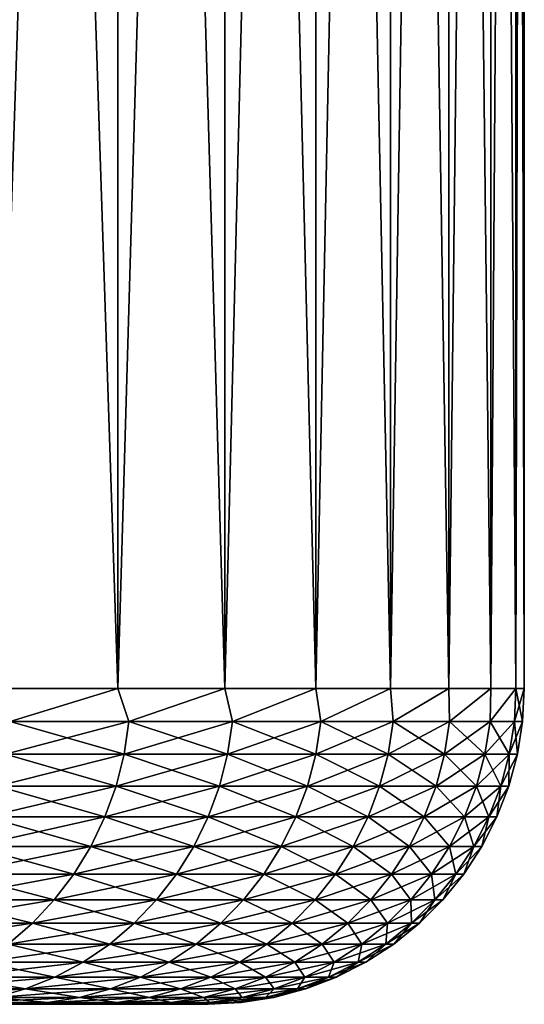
# Model space of a CAD drawing. Header units: metres. Extents: x -105 to 105, y -72 to 59.
# Tile 412 of 414: x 102.61 to 105, y 39.95 to 44.62. Entities that reach past the tile are written whole.
import ezdxf

# ---------------------------------------------------------------- set-up
doc = ezdxf.new("R2010")
doc.units = ezdxf.units.M
doc.layers.add('solid_509431_AD150_SW0001', color=7, linetype='CONTINUOUS')

msp = doc.modelspace()

# ---------------------------------------------------------------- linework, layer by layer
at = {"layer": 'solid_509431_AD150_SW0001'}
for points in [[(102.489502, 41.450001, 12.013629), (103.071503, 41.450001, 10.582575), (102.489532, 58.950001, 12.013571)], [(102.48951, 41.450001, -12.013616), (102.48951, 58.950001, -12.013617), (103.071434, 58.950001, -10.582754)], [(102.48951, 41.450001, -12.013616), (103.071434, 58.950001, -10.582754), (103.071503, 41.450001, -10.582561)], [(103.071503, 41.450001, 10.582575), (103.071442, 58.950001, 10.582726), (102.489532, 58.950001, 12.013571)], [(103.071503, 41.450001, -10.582561), (103.071434, 58.950001, -10.582754), (103.579124, 58.950001, -9.123241)], [(103.579056, 41.450001, 9.123458), (103.579132, 58.950001, 9.123215), (103.071442, 58.950001, 10.582726)], [(103.071503, 41.450001, 10.582575), (103.579056, 41.450001, 9.123458), (103.071442, 58.950001, 10.582726)], [(103.071503, 41.450001, -10.582561), (103.579124, 58.950001, -9.123241), (103.579063, 41.450001, -9.123444)], [(103.579056, 41.450001, 9.123458), (104.010826, 41.450001, 7.640147), (103.579132, 58.950001, 9.123215)], [(103.579063, 41.450001, -9.123444), (103.579124, 58.950001, -9.123241), (104.01078, 58.950001, -7.640349)], [(103.579063, 41.450001, -9.123444), (104.01078, 58.950001, -7.640349), (104.010834, 41.450001, -7.640132)], [(104.010826, 41.450001, 7.640147), (104.010788, 58.950001, 7.640318), (103.579132, 58.950001, 9.123215)], [(104.010834, 41.450001, -7.640132), (104.01078, 58.950001, -7.640349), (104.365654, 58.950001, -6.136621)], [(104.365669, 41.450001, 6.136576), (104.365662, 58.950001, 6.136607), (104.010788, 58.950001, 7.640318)], [(104.010826, 41.450001, 7.640147), (104.365669, 41.450001, 6.136576), (104.010788, 58.950001, 7.640318)], [(104.010834, 41.450001, -7.640132), (104.365654, 58.950001, -6.136621), (104.365669, 41.450001, -6.136561)], [(104.365669, 41.450001, -6.136561), (104.365654, 58.950001, -6.136621), (104.64267, 58.950001, -4.616522)], [(104.642632, 41.450001, 4.616732), (104.64267, 58.950001, 4.616505), (104.365662, 58.950001, 6.136607)], [(104.365669, 41.450001, 6.136576), (104.642632, 41.450001, 4.616732), (104.365662, 58.950001, 6.136607)], [(104.365669, 41.450001, -6.136561), (104.64267, 58.950001, -4.616522), (104.642639, 41.450001, -4.616716)], [(104.642632, 41.450001, 4.616732), (104.840996, 41.450001, 3.084644), (104.64267, 58.950001, 4.616505)], [(104.642639, 41.450001, -4.616716), (104.64267, 58.950001, -4.616522), (104.840958, 58.950001, -3.084961)], [(104.642639, 41.450001, -4.616716), (104.840958, 58.950001, -3.084961), (104.840996, 41.450001, -3.08463)], [(104.840996, 41.450001, 3.084644), (104.840965, 58.950001, 3.08495), (104.64267, 58.950001, 4.616505)], [(104.840996, 41.450001, -3.08463), (104.840958, 58.950001, -3.084961), (104.960228, 58.950001, -1.544175)], [(104.96022, 41.450001, 1.54438), (104.960228, 58.950001, 1.544172), (104.840965, 58.950001, 3.08495)], [(104.840996, 41.450001, 3.084644), (104.96022, 41.450001, 1.54438), (104.840965, 58.950001, 3.08495)], [(104.840996, 41.450001, -3.08463), (104.960228, 58.950001, -1.544175), (104.96022, 41.450001, -1.544362)], [(104.96022, 41.450001, -1.544362), (104.960228, 58.950001, -1.544175), (105, 58.950001)], [(104.96022, 41.450001, -1.544362), (105, 58.950001), (105, 41.450001)], [(104.96022, 41.450001, 1.54438), (105, 41.450001), (104.960228, 58.950001, 1.544172)], [(105, 41.450001), (105, 58.950001), (104.960228, 58.950001, 1.544172)], [(102.56118, 41.293209, 11.827435), (103.071503, 41.450001, 10.582575), (102.489502, 41.450001, 12.013629)], [(102.56118, 41.293209, -11.827435), (102.48951, 41.450001, -12.013616), (103.071503, 41.450001, -10.582561)], [(103.124855, 41.293209, -10.416304), (102.56118, 41.293209, -11.827435), (103.071503, 41.450001, -10.582561)], [(102.56118, 41.293209, 11.827435), (103.124855, 41.293209, 10.416304), (103.071503, 41.450001, 10.582575)], [(103.124855, 41.293209, -10.416304), (103.071503, 41.450001, -10.582561), (103.579063, 41.450001, -9.123444)], [(103.124855, 41.293209, 10.416304), (103.579056, 41.450001, 9.123458), (103.071503, 41.450001, 10.582575)], [(103.616341, 41.293209, -8.978434), (103.124855, 41.293209, -10.416304), (103.579063, 41.450001, -9.123444)], [(103.124855, 41.293209, 10.416304), (103.616341, 41.293209, 8.978434), (103.579056, 41.450001, 9.123458)], [(103.616341, 41.293209, 8.978434), (104.010826, 41.450001, 7.640147), (103.579056, 41.450001, 9.123458)], [(103.616341, 41.293209, -8.978434), (103.579063, 41.450001, -9.123444), (104.010834, 41.450001, -7.640132)], [(104.034355, 41.293209, -7.517516), (103.616341, 41.293209, -8.978434), (104.010834, 41.450001, -7.640132)], [(103.616341, 41.293209, 8.978434), (104.034355, 41.293209, 7.517516), (104.010826, 41.450001, 7.640147)], [(104.034355, 41.293209, 7.517516), (104.365669, 41.450001, 6.136576), (104.010826, 41.450001, 7.640147)], [(104.034355, 41.293209, -7.517516), (104.010834, 41.450001, -7.640132), (104.365669, 41.450001, -6.136561)], [(104.377846, 41.293209, -6.037302), (104.034355, 41.293209, -7.517516), (104.365669, 41.450001, -6.136561)], [(104.034355, 41.293209, 7.517516), (104.377846, 41.293209, 6.037302), (104.365669, 41.450001, 6.136576)], [(104.377846, 41.293209, -6.037302), (104.365669, 41.450001, -6.136561), (104.642639, 41.450001, -4.616716)], [(104.377846, 41.293209, 6.037302), (104.642632, 41.450001, 4.616732), (104.365669, 41.450001, 6.136576)], [(104.645927, 41.293209, -4.541589), (104.377846, 41.293209, -6.037302), (104.642639, 41.450001, -4.616716)], [(104.377846, 41.293209, 6.037302), (104.645927, 41.293209, 4.541589), (104.642632, 41.450001, 4.616732)], [(104.645927, 41.293209, 4.541589), (104.840996, 41.450001, 3.084644), (104.642632, 41.450001, 4.616732)], [(104.645927, 41.293209, -4.541589), (104.642639, 41.450001, -4.616716), (104.840996, 41.450001, -3.08463)], [(104.837906, 41.293209, -3.034218), (104.645927, 41.293209, -4.541589), (104.840996, 41.450001, -3.08463)], [(104.645927, 41.293209, 4.541589), (104.837906, 41.293209, 3.034218), (104.840996, 41.450001, 3.084644)], [(104.837906, 41.293209, -3.034218), (104.840996, 41.450001, -3.08463), (104.96022, 41.450001, -1.544362)], [(104.953285, 41.293209, -1.519059), (104.837906, 41.293209, -3.034218), (104.96022, 41.450001, -1.544362)], [(104.837906, 41.293209, 3.034218), (104.96022, 41.450001, 1.54438), (104.840996, 41.450001, 3.084644)], [(104.837906, 41.293209, 3.034218), (104.953285, 41.293209, 1.519059), (104.96022, 41.450001, 1.54438)], [(104.953285, 41.293209, -1.519059), (104.96022, 41.450001, -1.544362), (105, 41.450001)], [(104.991783, 41.293209), (104.953285, 41.293209, -1.519059), (105, 41.450001)], [(104.953285, 41.293209, 1.519059), (104.991783, 41.293209), (104.96022, 41.450001, 1.54438)], [(104.96022, 41.450001, 1.54438), (104.991783, 41.293209), (105, 41.450001)], [(102.538582, 41.137978, -11.817737), (102.56118, 41.293209, -11.827435), (103.124855, 41.293209, -10.416304)], [(102.538582, 41.137978, -11.817737), (103.124855, 41.293209, -10.416304), (103.101791, 41.137978, -10.407763)], [(103.101791, 41.137978, 10.407763), (102.56118, 41.293209, 11.827435), (102.538582, 41.137978, 11.817737)], [(103.101791, 41.137978, 10.407763), (103.124855, 41.293209, 10.416304), (102.56118, 41.293209, 11.827435)], [(103.101791, 41.137978, -10.407763), (103.124855, 41.293209, -10.416304), (103.616341, 41.293209, -8.978434)], [(103.101791, 41.137978, -10.407763), (103.616341, 41.293209, -8.978434), (103.592873, 41.137978, -8.971071)], [(103.592873, 41.137978, 8.971071), (103.124855, 41.293209, 10.416304), (103.101791, 41.137978, 10.407763)], [(103.592873, 41.137978, 8.971071), (103.616341, 41.293209, 8.978434), (103.124855, 41.293209, 10.416304)], [(103.592873, 41.137978, -8.971071), (103.616341, 41.293209, -8.978434), (104.034355, 41.293209, -7.517516)], [(103.592873, 41.137978, -8.971071), (104.034355, 41.293209, -7.517516), (104.010551, 41.137978, -7.511352)], [(104.010551, 41.137978, 7.511352), (103.616341, 41.293209, 8.978434), (103.592873, 41.137978, 8.971071)], [(104.010551, 41.137978, 7.511352), (104.034355, 41.293209, 7.517516), (103.616341, 41.293209, 8.978434)], [(104.010551, 41.137978, -7.511352), (104.034355, 41.293209, -7.517516), (104.377846, 41.293209, -6.037302)], [(104.010551, 41.137978, -7.511352), (104.377846, 41.293209, -6.037302), (104.35376, 41.137978, -6.032351)], [(104.35376, 41.137978, 6.032351), (104.034355, 41.293209, 7.517516), (104.010551, 41.137978, 7.511352)], [(104.35376, 41.137978, 6.032351), (104.377846, 41.293209, 6.037302), (104.034355, 41.293209, 7.517516)], [(104.35376, 41.137978, -6.032351), (104.377846, 41.293209, -6.037302), (104.645927, 41.293209, -4.541589)], [(104.35376, 41.137978, -6.032351), (104.645927, 41.293209, -4.541589), (104.62162, 41.137978, -4.537865)], [(104.62162, 41.137978, 4.537865), (104.377846, 41.293209, 6.037302), (104.35376, 41.137978, 6.032351)], [(104.62162, 41.137978, 4.537865), (104.645927, 41.293209, 4.541589), (104.377846, 41.293209, 6.037302)], [(104.62162, 41.137978, -4.537865), (104.645927, 41.293209, -4.541589), (104.837906, 41.293209, -3.034218)], [(104.62162, 41.137978, -4.537865), (104.837906, 41.293209, -3.034218), (104.813438, 41.137978, -3.03173)], [(104.813438, 41.137978, 3.03173), (104.645927, 41.293209, 4.541589), (104.62162, 41.137978, 4.537865)], [(104.813438, 41.137978, 3.03173), (104.837906, 41.293209, 3.034218), (104.645927, 41.293209, 4.541589)], [(104.813438, 41.137978, -3.03173), (104.837906, 41.293209, -3.034218), (104.953285, 41.293209, -1.519059)], [(104.813438, 41.137978, -3.03173), (104.953285, 41.293209, -1.519059), (104.928726, 41.137978, -1.517813)], [(104.928726, 41.137978, 1.517813), (104.837906, 41.293209, 3.034218), (104.813438, 41.137978, 3.03173)], [(104.928726, 41.137978, 1.517813), (104.953285, 41.293209, 1.519059), (104.837906, 41.293209, 3.034218)], [(104.928726, 41.137978, -1.517813), (104.953285, 41.293209, -1.519059), (104.991783, 41.293209)], [(104.928726, 41.137978, -1.517813), (104.991783, 41.293209), (104.967186, 41.137978)], [(104.928726, 41.137978, 1.517813), (104.967186, 41.137978), (104.953285, 41.293209, 1.519059)], [(104.953285, 41.293209, 1.519059), (104.967186, 41.137978), (104.991783, 41.293209)], [(103.101791, 41.137978, -10.407763), (103.063629, 40.986176, -10.393626), (102.501183, 40.986176, -11.801685)], [(102.538582, 41.137978, -11.817737), (103.101791, 41.137978, -10.407763), (102.501183, 40.986176, -11.801685)], [(102.538582, 41.137978, 11.817737), (102.501183, 40.986176, 11.801685), (103.063629, 40.986176, 10.393626)], [(103.101791, 41.137978, 10.407763), (102.538582, 41.137978, 11.817737), (103.063629, 40.986176, 10.393626)], [(103.592873, 41.137978, -8.971071), (103.554039, 40.986176, -8.958887), (103.063629, 40.986176, -10.393626)], [(103.101791, 41.137978, -10.407763), (103.592873, 41.137978, -8.971071), (103.063629, 40.986176, -10.393626)], [(103.101791, 41.137978, 10.407763), (103.063629, 40.986176, 10.393626), (103.554039, 40.986176, 8.958887)], [(103.592873, 41.137978, 8.971071), (103.101791, 41.137978, 10.407763), (103.554039, 40.986176, 8.958887)], [(104.010551, 41.137978, -7.511352), (103.971146, 40.986176, -7.50115), (103.554039, 40.986176, -8.958887)], [(103.592873, 41.137978, -8.971071), (104.010551, 41.137978, -7.511352), (103.554039, 40.986176, -8.958887)], [(103.592873, 41.137978, 8.971071), (103.554039, 40.986176, 8.958887), (103.971146, 40.986176, 7.50115)], [(104.010551, 41.137978, 7.511352), (103.592873, 41.137978, 8.971071), (103.971146, 40.986176, 7.50115)], [(104.35376, 41.137978, -6.032351), (104.313889, 40.986176, -6.024158), (103.971146, 40.986176, -7.50115)], [(104.010551, 41.137978, -7.511352), (104.35376, 41.137978, -6.032351), (103.971146, 40.986176, -7.50115)], [(104.010551, 41.137978, 7.511352), (103.971146, 40.986176, 7.50115), (104.313889, 40.986176, 6.024158)], [(104.35376, 41.137978, 6.032351), (104.010551, 41.137978, 7.511352), (104.313889, 40.986176, 6.024158)], [(104.62162, 41.137978, -4.537865), (104.581383, 40.986176, -4.531702), (104.313889, 40.986176, -6.024158)], [(104.35376, 41.137978, -6.032351), (104.62162, 41.137978, -4.537865), (104.313889, 40.986176, -6.024158)], [(104.35376, 41.137978, 6.032351), (104.313889, 40.986176, 6.024158), (104.581383, 40.986176, 4.531702)], [(104.62162, 41.137978, 4.537865), (104.35376, 41.137978, 6.032351), (104.581383, 40.986176, 4.531702)], [(104.813438, 41.137978, -3.03173), (104.772942, 40.986176, -3.027612), (104.581383, 40.986176, -4.531702)], [(104.62162, 41.137978, -4.537865), (104.813438, 41.137978, -3.03173), (104.581383, 40.986176, -4.531702)], [(104.62162, 41.137978, 4.537865), (104.581383, 40.986176, 4.531702), (104.772942, 40.986176, 3.027612)], [(104.813438, 41.137978, 3.03173), (104.62162, 41.137978, 4.537865), (104.772942, 40.986176, 3.027612)], [(104.928726, 41.137978, -1.517813), (104.888077, 40.986176, -1.515752), (104.772942, 40.986176, -3.027612)], [(104.813438, 41.137978, -3.03173), (104.928726, 41.137978, -1.517813), (104.772942, 40.986176, -3.027612)], [(104.813438, 41.137978, 3.03173), (104.772942, 40.986176, 3.027612), (104.888077, 40.986176, 1.515752)], [(104.928726, 41.137978, 1.517813), (104.813438, 41.137978, 3.03173), (104.888077, 40.986176, 1.515752)], [(104.967186, 41.137978), (104.926491, 40.986176), (104.888077, 40.986176, -1.515752)], [(104.928726, 41.137978, 1.517813), (104.888077, 40.986176, 1.515752), (104.926491, 40.986176)], [(104.928726, 41.137978, -1.517813), (104.967186, 41.137978), (104.888077, 40.986176, -1.515752)], [(104.928726, 41.137978, 1.517813), (104.926491, 40.986176), (104.967186, 41.137978)], [(103.063629, 40.986176, -10.393626), (103.010773, 40.839466, -10.374052), (102.449387, 40.839466, -11.779459)], [(102.501183, 40.986176, -11.801685), (103.063629, 40.986176, -10.393626), (102.449387, 40.839466, -11.779459)], [(102.501183, 40.986176, 11.801685), (102.449387, 40.839466, 11.779459), (103.010773, 40.839466, 10.374052)], [(103.063629, 40.986176, 10.393626), (102.501183, 40.986176, 11.801685), (103.010773, 40.839466, 10.374052)], [(103.554039, 40.986176, -8.958887), (103.500259, 40.839466, -8.942015), (103.010773, 40.839466, -10.374052)], [(103.063629, 40.986176, -10.393626), (103.554039, 40.986176, -8.958887), (103.010773, 40.839466, -10.374052)], [(103.063629, 40.986176, 10.393626), (103.010773, 40.839466, 10.374052), (103.500259, 40.839466, 8.942015)], [(103.554039, 40.986176, 8.958887), (103.063629, 40.986176, 10.393626), (103.500259, 40.839466, 8.942015)], [(103.971146, 40.986176, -7.50115), (103.916588, 40.839466, -7.487023), (103.500259, 40.839466, -8.942015)], [(103.554039, 40.986176, -8.958887), (103.971146, 40.986176, -7.50115), (103.500259, 40.839466, -8.942015)], [(103.554039, 40.986176, 8.958887), (103.500259, 40.839466, 8.942015), (103.916588, 40.839466, 7.487023)], [(103.971146, 40.986176, 7.50115), (103.554039, 40.986176, 8.958887), (103.916588, 40.839466, 7.487023)], [(104.313889, 40.986176, -6.024158), (104.258682, 40.839466, -6.012812), (103.916588, 40.839466, -7.487023)], [(103.971146, 40.986176, -7.50115), (104.313889, 40.986176, -6.024158), (103.916588, 40.839466, -7.487023)], [(103.971146, 40.986176, 7.50115), (103.916588, 40.839466, 7.487023), (104.258682, 40.839466, 6.012812)], [(104.313889, 40.986176, 6.024158), (103.971146, 40.986176, 7.50115), (104.258682, 40.839466, 6.012812)], [(104.581383, 40.986176, -4.531702), (104.525673, 40.839466, -4.523167), (104.258682, 40.839466, -6.012812)], [(104.313889, 40.986176, -6.024158), (104.581383, 40.986176, -4.531702), (104.258682, 40.839466, -6.012812)], [(104.313889, 40.986176, 6.024158), (104.258682, 40.839466, 6.012812), (104.525673, 40.839466, 4.523167)], [(104.581383, 40.986176, 4.531702), (104.313889, 40.986176, 6.024158), (104.525673, 40.839466, 4.523167)], [(104.772942, 40.986176, -3.027612), (104.716873, 40.839466, -3.021911), (104.525673, 40.839466, -4.523167)], [(104.581383, 40.986176, -4.531702), (104.772942, 40.986176, -3.027612), (104.525673, 40.839466, -4.523167)], [(104.581383, 40.986176, 4.531702), (104.525673, 40.839466, 4.523167), (104.716873, 40.839466, 3.021911)], [(104.772942, 40.986176, 3.027612), (104.581383, 40.986176, 4.531702), (104.716873, 40.839466, 3.021911)], [(104.888077, 40.986176, -1.515752), (104.831787, 40.839466, -1.512897), (104.716873, 40.839466, -3.021911)], [(104.772942, 40.986176, -3.027612), (104.888077, 40.986176, -1.515752), (104.716873, 40.839466, -3.021911)], [(104.772942, 40.986176, 3.027612), (104.716873, 40.839466, 3.021911), (104.831787, 40.839466, 1.512897)], [(104.888077, 40.986176, 1.515752), (104.772942, 40.986176, 3.027612), (104.831787, 40.839466, 1.512897)], [(104.926491, 40.986176), (104.870125, 40.839466), (104.831787, 40.839466, -1.512897)], [(104.888077, 40.986176, 1.515752), (104.831787, 40.839466, 1.512897), (104.870125, 40.839466)], [(104.888077, 40.986176, -1.515752), (104.926491, 40.986176), (104.831787, 40.839466, -1.512897)], [(104.888077, 40.986176, 1.515752), (104.870125, 40.839466), (104.926491, 40.986176)], [(103.010773, 40.839466, -10.374052), (102.943817, 40.699455, -10.349254), (102.383774, 40.699455, -11.751301)], [(102.449387, 40.839466, -11.779459), (103.010773, 40.839466, -10.374052), (102.383774, 40.699455, -11.751301)], [(102.449387, 40.839466, 11.779459), (102.383774, 40.699455, 11.751301), (102.943817, 40.699455, 10.349254)], [(103.010773, 40.839466, 10.374052), (102.449387, 40.839466, 11.779459), (102.943817, 40.699455, 10.349254)], [(103.500259, 40.839466, -8.942015), (103.432129, 40.699455, -8.920639), (102.943817, 40.699455, -10.349254)], [(103.010773, 40.839466, -10.374052), (103.500259, 40.839466, -8.942015), (102.943817, 40.699455, -10.349254)], [(103.010773, 40.839466, 10.374052), (102.943817, 40.699455, 10.349254), (103.432129, 40.699455, 8.920639)], [(103.500259, 40.839466, 8.942015), (103.010773, 40.839466, 10.374052), (103.432129, 40.699455, 8.920639)], [(103.916588, 40.839466, -7.487023), (103.847466, 40.699455, -7.469126), (103.432129, 40.699455, -8.920639)], [(103.500259, 40.839466, -8.942015), (103.916588, 40.839466, -7.487023), (103.432129, 40.699455, -8.920639)], [(103.500259, 40.839466, 8.942015), (103.432129, 40.699455, 8.920639), (103.847466, 40.699455, 7.469126)], [(103.916588, 40.839466, 7.487023), (103.500259, 40.839466, 8.942015), (103.847466, 40.699455, 7.469126)], [(104.258682, 40.839466, -6.012812), (104.188744, 40.699455, -5.998439), (103.847466, 40.699455, -7.469126)], [(103.916588, 40.839466, -7.487023), (104.258682, 40.839466, -6.012812), (103.847466, 40.699455, -7.469126)], [(103.916588, 40.839466, 7.487023), (103.847466, 40.699455, 7.469126), (104.188744, 40.699455, 5.998439)], [(104.258682, 40.839466, 6.012812), (103.916588, 40.839466, 7.487023), (104.188744, 40.699455, 5.998439)], [(104.525673, 40.839466, -4.523167), (104.455093, 40.699455, -4.512354), (104.188744, 40.699455, -5.998439)], [(104.258682, 40.839466, -6.012812), (104.525673, 40.839466, -4.523167), (104.188744, 40.699455, -5.998439)], [(104.258682, 40.839466, 6.012812), (104.188744, 40.699455, 5.998439), (104.455093, 40.699455, 4.512354)], [(104.525673, 40.839466, 4.523167), (104.258682, 40.839466, 6.012812), (104.455093, 40.699455, 4.512354)], [(104.716873, 40.839466, -3.021911), (104.645836, 40.699455, -3.014687), (104.455093, 40.699455, -4.512354)], [(104.525673, 40.839466, -4.523167), (104.716873, 40.839466, -3.021911), (104.455093, 40.699455, -4.512354)], [(104.525673, 40.839466, 4.523167), (104.455093, 40.699455, 4.512354), (104.645836, 40.699455, 3.014687)], [(104.716873, 40.839466, 3.021911), (104.525673, 40.839466, 4.523167), (104.645836, 40.699455, 3.014687)], [(104.831787, 40.839466, -1.512897), (104.760475, 40.699455, -1.509281), (104.645836, 40.699455, -3.014687)], [(104.716873, 40.839466, -3.021911), (104.831787, 40.839466, -1.512897), (104.645836, 40.699455, -3.014687)], [(104.716873, 40.839466, 3.021911), (104.645836, 40.699455, 3.014687), (104.760475, 40.699455, 1.509281)], [(104.831787, 40.839466, 1.512897), (104.716873, 40.839466, 3.021911), (104.760475, 40.699455, 1.509281)], [(104.870125, 40.839466), (104.798721, 40.699455), (104.760475, 40.699455, -1.509281)], [(104.831787, 40.839466, 1.512897), (104.760475, 40.699455, 1.509281), (104.798721, 40.699455)], [(104.831787, 40.839466, -1.512897), (104.870125, 40.839466), (104.760475, 40.699455, -1.509281)], [(104.831787, 40.839466, 1.512897), (104.798721, 40.699455), (104.870125, 40.839466)], [(102.943817, 40.699455, -10.349254), (102.863487, 40.567688, -10.319503), (102.305054, 40.567688, -11.717521)], [(102.383774, 40.699455, -11.751301), (102.943817, 40.699455, -10.349254), (102.305054, 40.567688, -11.717521)], [(102.383774, 40.699455, 11.751301), (102.305054, 40.567688, 11.717521), (102.863487, 40.567688, 10.319503)], [(102.943817, 40.699455, 10.349254), (102.383774, 40.699455, 11.751301), (102.863487, 40.567688, 10.319503)], [(103.432129, 40.699455, -8.920639), (103.350403, 40.567688, -8.894996), (102.863487, 40.567688, -10.319503)], [(102.943817, 40.699455, -10.349254), (103.432129, 40.699455, -8.920639), (102.863487, 40.567688, -10.319503)], [(102.943817, 40.699455, 10.349254), (102.863487, 40.567688, 10.319503), (103.350403, 40.567688, 8.894996)], [(103.432129, 40.699455, 8.920639), (102.943817, 40.699455, 10.349254), (103.350403, 40.567688, 8.894996)], [(103.847466, 40.699455, -7.469126), (103.764534, 40.567688, -7.447655), (103.350403, 40.567688, -8.894996)], [(103.432129, 40.699455, -8.920639), (103.847466, 40.699455, -7.469126), (103.350403, 40.567688, -8.894996)], [(103.432129, 40.699455, 8.920639), (103.350403, 40.567688, 8.894996), (103.764534, 40.567688, 7.447655)], [(103.847466, 40.699455, 7.469126), (103.432129, 40.699455, 8.920639), (103.764534, 40.567688, 7.447655)], [(104.188744, 40.699455, -5.998439), (104.104836, 40.567688, -5.981196), (103.764534, 40.567688, -7.447655)], [(103.847466, 40.699455, -7.469126), (104.188744, 40.699455, -5.998439), (103.764534, 40.567688, -7.447655)], [(103.847466, 40.699455, 7.469126), (103.764534, 40.567688, 7.447655), (104.104836, 40.567688, 5.981196)], [(104.188744, 40.699455, 5.998439), (103.847466, 40.699455, 7.469126), (104.104836, 40.567688, 5.981196)], [(104.455093, 40.699455, -4.512354), (104.370422, 40.567688, -4.499383), (104.104836, 40.567688, -5.981196)], [(104.188744, 40.699455, -5.998439), (104.455093, 40.699455, -4.512354), (104.104836, 40.567688, -5.981196)], [(104.188744, 40.699455, 5.998439), (104.104836, 40.567688, 5.981196), (104.370422, 40.567688, 4.499383)], [(104.455093, 40.699455, 4.512354), (104.188744, 40.699455, 5.998439), (104.370422, 40.567688, 4.499383)], [(104.645836, 40.699455, -3.014687), (104.560616, 40.567688, -3.006021), (104.370422, 40.567688, -4.499383)], [(104.455093, 40.699455, -4.512354), (104.645836, 40.699455, -3.014687), (104.370422, 40.567688, -4.499383)], [(104.455093, 40.699455, 4.512354), (104.370422, 40.567688, 4.499383), (104.560616, 40.567688, 3.006021)], [(104.645836, 40.699455, 3.014687), (104.455093, 40.699455, 4.512354), (104.560616, 40.567688, 3.006021)], [(104.760475, 40.699455, -1.509281), (104.674927, 40.567688, -1.504942), (104.560616, 40.567688, -3.006021)], [(104.645836, 40.699455, -3.014687), (104.760475, 40.699455, -1.509281), (104.560616, 40.567688, -3.006021)], [(104.645836, 40.699455, 3.014687), (104.560616, 40.567688, 3.006021), (104.674927, 40.567688, 1.504942)], [(104.760475, 40.699455, 1.509281), (104.645836, 40.699455, 3.014687), (104.674927, 40.567688, 1.504942)], [(104.798721, 40.699455), (104.713066, 40.567688), (104.674927, 40.567688, -1.504942)], [(104.760475, 40.699455, 1.509281), (104.674927, 40.567688, 1.504942), (104.713066, 40.567688)], [(104.760475, 40.699455, -1.509281), (104.798721, 40.699455), (104.674927, 40.567688, -1.504942)], [(104.760475, 40.699455, 1.509281), (104.713066, 40.567688), (104.798721, 40.699455)], [(102.863487, 40.567688, -10.319503), (102.770676, 40.445602, -10.285128), (102.214096, 40.445602, -11.678489)], [(102.305054, 40.567688, -11.717521), (102.863487, 40.567688, -10.319503), (102.214096, 40.445602, -11.678489)], [(102.305054, 40.567688, 11.717521), (102.214096, 40.445602, 11.678489), (102.770676, 40.445602, 10.285128)], [(102.863487, 40.567688, 10.319503), (102.305054, 40.567688, 11.717521), (102.770676, 40.445602, 10.285128)], [(103.350403, 40.567688, -8.894996), (103.255959, 40.445602, -8.865365), (102.770676, 40.445602, -10.285128)], [(102.863487, 40.567688, -10.319503), (103.350403, 40.567688, -8.894996), (102.770676, 40.445602, -10.285128)], [(102.863487, 40.567688, 10.319503), (102.770676, 40.445602, 10.285128), (103.255959, 40.445602, 8.865365)], [(103.350403, 40.567688, 8.894996), (102.863487, 40.567688, 10.319503), (103.255959, 40.445602, 8.865365)], [(103.764534, 40.567688, -7.447655), (103.668716, 40.445602, -7.422846), (103.255959, 40.445602, -8.865365)], [(103.350403, 40.567688, -8.894996), (103.764534, 40.567688, -7.447655), (103.255959, 40.445602, -8.865365)], [(103.350403, 40.567688, 8.894996), (103.255959, 40.445602, 8.865365), (103.668716, 40.445602, 7.422846)], [(103.764534, 40.567688, 7.447655), (103.350403, 40.567688, 8.894996), (103.668716, 40.445602, 7.422846)], [(104.104836, 40.567688, -5.981196), (104.007881, 40.445602, -5.961272), (103.668716, 40.445602, -7.422846)], [(103.764534, 40.567688, -7.447655), (104.104836, 40.567688, -5.981196), (103.668716, 40.445602, -7.422846)], [(103.764534, 40.567688, 7.447655), (103.668716, 40.445602, 7.422846), (104.007881, 40.445602, 5.961272)], [(104.104836, 40.567688, 5.981196), (103.764534, 40.567688, 7.447655), (104.007881, 40.445602, 5.961272)], [(104.370422, 40.567688, -4.499383), (104.272583, 40.445602, -4.484396), (104.007881, 40.445602, -5.961272)], [(104.104836, 40.567688, -5.981196), (104.370422, 40.567688, -4.499383), (104.007881, 40.445602, -5.961272)], [(104.104836, 40.567688, 5.981196), (104.007881, 40.445602, 5.961272), (104.272583, 40.445602, 4.484396)], [(104.370422, 40.567688, 4.499383), (104.104836, 40.567688, 5.981196), (104.272583, 40.445602, 4.484396)], [(104.560616, 40.567688, -3.006021), (104.462143, 40.445602, -2.996007), (104.272583, 40.445602, -4.484396)], [(104.370422, 40.567688, -4.499383), (104.560616, 40.567688, -3.006021), (104.272583, 40.445602, -4.484396)], [(104.370422, 40.567688, 4.499383), (104.272583, 40.445602, 4.484396), (104.462143, 40.445602, 2.996007)], [(104.560616, 40.567688, 3.006021), (104.370422, 40.567688, 4.499383), (104.462143, 40.445602, 2.996007)], [(104.674927, 40.567688, -1.504942), (104.57608, 40.445602, -1.499929), (104.462143, 40.445602, -2.996007)], [(104.560616, 40.567688, -3.006021), (104.674927, 40.567688, -1.504942), (104.462143, 40.445602, -2.996007)], [(104.560616, 40.567688, 3.006021), (104.462143, 40.445602, 2.996007), (104.57608, 40.445602, 1.499929)], [(104.674927, 40.567688, 1.504942), (104.560616, 40.567688, 3.006021), (104.57608, 40.445602, 1.499929)], [(104.713066, 40.567688), (104.61409, 40.445602), (104.57608, 40.445602, -1.499929)], [(104.674927, 40.567688, 1.504942), (104.57608, 40.445602, 1.499929), (104.61409, 40.445602)], [(104.674927, 40.567688, -1.504942), (104.713066, 40.567688), (104.57608, 40.445602, -1.499929)], [(104.674927, 40.567688, 1.504942), (104.61409, 40.445602), (104.713066, 40.567688)], [(102.770676, 40.445602, -10.285128), (102.666389, 40.334549, -10.246505), (102.1119, 40.334549, -11.634633)], [(102.214096, 40.445602, -11.678489), (102.770676, 40.445602, -10.285128), (102.1119, 40.334549, -11.634633)], [(102.214096, 40.445602, 11.678489), (102.1119, 40.334549, 11.634633), (102.666389, 40.334549, 10.246505)], [(102.770676, 40.445602, 10.285128), (102.214096, 40.445602, 11.678489), (102.666389, 40.334549, 10.246505)], [(103.255959, 40.445602, -8.865365), (103.149857, 40.334549, -8.832074), (102.666389, 40.334549, -10.246505)], [(102.770676, 40.445602, -10.285128), (103.255959, 40.445602, -8.865365), (102.666389, 40.334549, -10.246505)], [(102.770676, 40.445602, 10.285128), (102.666389, 40.334549, 10.246505), (103.149857, 40.334549, 8.832074)], [(103.255959, 40.445602, 8.865365), (102.770676, 40.445602, 10.285128), (103.149857, 40.334549, 8.832074)], [(103.668716, 40.445602, -7.422846), (103.561058, 40.334549, -7.394971), (103.149857, 40.334549, -8.832074)], [(103.255959, 40.445602, -8.865365), (103.668716, 40.445602, -7.422846), (103.149857, 40.334549, -8.832074)], [(103.255959, 40.445602, 8.865365), (103.149857, 40.334549, 8.832074), (103.561058, 40.334549, 7.394971)], [(103.668716, 40.445602, 7.422846), (103.255959, 40.445602, 8.865365), (103.561058, 40.334549, 7.394971)], [(104.007881, 40.445602, -5.961272), (103.898956, 40.334549, -5.938886), (103.561058, 40.334549, -7.394971)], [(103.668716, 40.445602, -7.422846), (104.007881, 40.445602, -5.961272), (103.561058, 40.334549, -7.394971)], [(103.668716, 40.445602, 7.422846), (103.561058, 40.334549, 7.394971), (103.898956, 40.334549, 5.938886)], [(104.007881, 40.445602, 5.961272), (103.668716, 40.445602, 7.422846), (103.898956, 40.334549, 5.938886)], [(104.272583, 40.445602, -4.484396), (104.162659, 40.334549, -4.467556), (103.898956, 40.334549, -5.938886)], [(104.007881, 40.445602, -5.961272), (104.272583, 40.445602, -4.484396), (103.898956, 40.334549, -5.938886)], [(104.007881, 40.445602, 5.961272), (103.898956, 40.334549, 5.938886), (104.162659, 40.334549, 4.467556)], [(104.272583, 40.445602, 4.484396), (104.007881, 40.445602, 5.961272), (104.162659, 40.334549, 4.467556)], [(104.462143, 40.445602, -2.996007), (104.351509, 40.334549, -2.984757), (104.162659, 40.334549, -4.467556)], [(104.272583, 40.445602, -4.484396), (104.462143, 40.445602, -2.996007), (104.162659, 40.334549, -4.467556)], [(104.272583, 40.445602, 4.484396), (104.162659, 40.334549, 4.467556), (104.351509, 40.334549, 2.984757)], [(104.462143, 40.445602, 2.996007), (104.272583, 40.445602, 4.484396), (104.351509, 40.334549, 2.984757)], [(104.57608, 40.445602, -1.499929), (104.465012, 40.334549, -1.494296), (104.351509, 40.334549, -2.984757)], [(104.462143, 40.445602, -2.996007), (104.57608, 40.445602, -1.499929), (104.351509, 40.334549, -2.984757)], [(104.462143, 40.445602, 2.996007), (104.351509, 40.334549, 2.984757), (104.465012, 40.334549, 1.494296)], [(104.57608, 40.445602, 1.499929), (104.462143, 40.445602, 2.996007), (104.465012, 40.334549, 1.494296)], [(104.61409, 40.445602), (104.502876, 40.334549), (104.465012, 40.334549, -1.494296)], [(104.57608, 40.445602, 1.499929), (104.465012, 40.334549, 1.494296), (104.502876, 40.334549)], [(104.57608, 40.445602, -1.499929), (104.61409, 40.445602), (104.465012, 40.334549, -1.494296)], [(104.57608, 40.445602, 1.499929), (104.502876, 40.334549), (104.61409, 40.445602)], [(102.666389, 40.334549, -10.246505), (102.551781, 40.235737, -10.204058), (101.999588, 40.235737, -11.586435)], [(102.1119, 40.334549, -11.634633), (102.666389, 40.334549, -10.246505), (101.999588, 40.235737, -11.586435)], [(102.666389, 40.334549, 10.246505), (102.1119, 40.334549, 11.634633), (102.551781, 40.235737, 10.204058)], [(103.149857, 40.334549, -8.832074), (103.033241, 40.235737, -8.795486), (102.551781, 40.235737, -10.204058)], [(102.666389, 40.334549, -10.246505), (103.149857, 40.334549, -8.832074), (102.551781, 40.235737, -10.204058)], [(102.666389, 40.334549, 10.246505), (102.551781, 40.235737, 10.204058), (103.033241, 40.235737, 8.795486)], [(103.149857, 40.334549, 8.832074), (102.666389, 40.334549, 10.246505), (103.033241, 40.235737, 8.795486)], [(103.561058, 40.334549, -7.394971), (103.442749, 40.235737, -7.364337), (103.033241, 40.235737, -8.795486)], [(103.149857, 40.334549, -8.832074), (103.561058, 40.334549, -7.394971), (103.033241, 40.235737, -8.795486)], [(103.149857, 40.334549, 8.832074), (103.033241, 40.235737, 8.795486), (103.442749, 40.235737, 7.364337)], [(103.561058, 40.334549, 7.394971), (103.149857, 40.334549, 8.832074), (103.442749, 40.235737, 7.364337)], [(103.898956, 40.334549, -5.938886), (103.779236, 40.235737, -5.914284), (103.442749, 40.235737, -7.364337)], [(103.561058, 40.334549, -7.394971), (103.898956, 40.334549, -5.938886), (103.442749, 40.235737, -7.364337)], [(103.561058, 40.334549, 7.394971), (103.442749, 40.235737, 7.364337), (103.779236, 40.235737, 5.914284)], [(103.898956, 40.334549, 5.938886), (103.561058, 40.334549, 7.394971), (103.779236, 40.235737, 5.914284)], [(104.162659, 40.334549, -4.467556), (104.041855, 40.235737, -4.449048), (103.779236, 40.235737, -5.914284)], [(103.898956, 40.334549, -5.938886), (104.162659, 40.334549, -4.467556), (103.779236, 40.235737, -5.914284)], [(103.898956, 40.334549, 5.938886), (103.779236, 40.235737, 5.914284), (104.041855, 40.235737, 4.449048)], [(104.162659, 40.334549, 4.467556), (103.898956, 40.334549, 5.938886), (104.041855, 40.235737, 4.449048)], [(104.351509, 40.334549, -2.984757), (104.229919, 40.235737, -2.972392), (104.041855, 40.235737, -4.449048)], [(104.162659, 40.334549, -4.467556), (104.351509, 40.334549, -2.984757), (104.041855, 40.235737, -4.449048)], [(104.162659, 40.334549, 4.467556), (104.041855, 40.235737, 4.449048), (104.229919, 40.235737, 2.972392)], [(104.351509, 40.334549, 2.984757), (104.162659, 40.334549, 4.467556), (104.229919, 40.235737, 2.972392)], [(104.465012, 40.334549, -1.494296), (104.342949, 40.235737, -1.488106), (104.229919, 40.235737, -2.972392)], [(104.351509, 40.334549, -2.984757), (104.465012, 40.334549, -1.494296), (104.229919, 40.235737, -2.972392)], [(104.351509, 40.334549, 2.984757), (104.229919, 40.235737, 2.972392), (104.342949, 40.235737, 1.488106)], [(104.502876, 40.334549), (104.380661, 40.235737), (104.342949, 40.235737, -1.488106)], [(104.465012, 40.334549, 1.494296), (104.342949, 40.235737, 1.488106), (104.380661, 40.235737)], [(104.465012, 40.334549, -1.494296), (104.502876, 40.334549), (104.342949, 40.235737, -1.488106)], [(104.465012, 40.334549, 1.494296), (104.351509, 40.334549, 2.984757), (104.342949, 40.235737, 1.488106)], [(104.465012, 40.334549, 1.494296), (104.380661, 40.235737), (104.502876, 40.334549)], [(103.033241, 40.235737, -8.795486), (102.907402, 40.150257, -8.756004), (102.428101, 40.150257, -10.158254)], [(102.551781, 40.235737, -10.204058), (103.033241, 40.235737, -8.795486), (102.428101, 40.150257, -10.158254)], [(102.551781, 40.235737, 10.204058), (102.428101, 40.150257, 10.158254), (102.907402, 40.150257, 8.756004)], [(103.033241, 40.235737, 8.795486), (102.551781, 40.235737, 10.204058), (102.907402, 40.150257, 8.756004)], [(103.442749, 40.235737, -7.364337), (103.315071, 40.150257, -7.33128), (102.907402, 40.150257, -8.756004)], [(103.033241, 40.235737, -8.795486), (103.442749, 40.235737, -7.364337), (102.907402, 40.150257, -8.756004)], [(103.033241, 40.235737, 8.795486), (102.907402, 40.150257, 8.756004), (103.315071, 40.150257, 7.33128)], [(103.442749, 40.235737, 7.364337), (103.033241, 40.235737, 8.795486), (103.315071, 40.150257, 7.33128)], [(103.779236, 40.235737, -5.914284), (103.650055, 40.150257, -5.887735), (103.315071, 40.150257, -7.33128)], [(103.442749, 40.235737, -7.364337), (103.779236, 40.235737, -5.914284), (103.315071, 40.150257, -7.33128)], [(103.442749, 40.235737, 7.364337), (103.315071, 40.150257, 7.33128), (103.650055, 40.150257, 5.887735)], [(103.779236, 40.235737, 5.914284), (103.442749, 40.235737, 7.364337), (103.650055, 40.150257, 5.887735)], [(104.041855, 40.235737, -4.449048), (103.911491, 40.150257, -4.429077), (103.650055, 40.150257, -5.887735)], [(103.779236, 40.235737, -5.914284), (104.041855, 40.235737, -4.449048), (103.650055, 40.150257, -5.887735)], [(103.779236, 40.235737, 5.914284), (103.650055, 40.150257, 5.887735), (103.911491, 40.150257, 4.429077)], [(104.041855, 40.235737, 4.449048), (103.779236, 40.235737, 5.914284), (103.911491, 40.150257, 4.429077)], [(104.229919, 40.235737, -2.972392), (104.098709, 40.150257, -2.959049), (103.911491, 40.150257, -4.429077)], [(104.041855, 40.235737, -4.449048), (104.229919, 40.235737, -2.972392), (103.911491, 40.150257, -4.429077)], [(104.041855, 40.235737, 4.449048), (103.911491, 40.150257, 4.429077), (104.098709, 40.150257, 2.959049)], [(104.229919, 40.235737, 2.972392), (104.041855, 40.235737, 4.449048), (104.098709, 40.150257, 2.959049)], [(104.342949, 40.235737, -1.488106), (104.211235, 40.150257, -1.481426), (104.098709, 40.150257, -2.959049)], [(104.229919, 40.235737, -2.972392), (104.342949, 40.235737, -1.488106), (104.098709, 40.150257, -2.959049)], [(104.229919, 40.235737, 2.972392), (104.098709, 40.150257, 2.959049), (104.211235, 40.150257, 1.481426)], [(104.380661, 40.235737), (104.248772, 40.150257), (104.211235, 40.150257, -1.481426)], [(104.342949, 40.235737, 1.488106), (104.211235, 40.150257, 1.481426), (104.248772, 40.150257)], [(104.342949, 40.235737, -1.488106), (104.380661, 40.235737), (104.211235, 40.150257, -1.481426)], [(104.342949, 40.235737, 1.488106), (104.229919, 40.235737, 2.972392), (104.211235, 40.150257, 1.481426)], [(104.342949, 40.235737, 1.488106), (104.248772, 40.150257), (104.380661, 40.235737)], [(102.907402, 40.150257, -8.756004), (102.773727, 40.079044, -8.714063), (102.296715, 40.079044, -10.109593)], [(102.428101, 40.150257, -10.158254), (102.907402, 40.150257, -8.756004), (102.296715, 40.079044, -10.109593)], [(102.428101, 40.150257, 10.158254), (102.296715, 40.079044, 10.109593), (102.773727, 40.079044, 8.714063)], [(102.907402, 40.150257, 8.756004), (102.428101, 40.150257, 10.158254), (102.773727, 40.079044, 8.714063)], [(103.315071, 40.150257, -7.33128), (103.179436, 40.079044, -7.296162), (102.773727, 40.079044, -8.714063)], [(102.907402, 40.150257, -8.756004), (103.315071, 40.150257, -7.33128), (102.773727, 40.079044, -8.714063)], [(102.907402, 40.150257, 8.756004), (102.773727, 40.079044, 8.714063), (103.179436, 40.079044, 7.296162)], [(103.315071, 40.150257, 7.33128), (102.907402, 40.150257, 8.756004), (103.179436, 40.079044, 7.296162)], [(103.650055, 40.150257, -5.887735), (103.51281, 40.079044, -5.859532), (103.179436, 40.079044, -7.296162)], [(103.315071, 40.150257, -7.33128), (103.650055, 40.150257, -5.887735), (103.179436, 40.079044, -7.296162)], [(103.315071, 40.150257, 7.33128), (103.179436, 40.079044, 7.296162), (103.51281, 40.079044, 5.859532)], [(103.650055, 40.150257, 5.887735), (103.315071, 40.150257, 7.33128), (103.51281, 40.079044, 5.859532)], [(103.911491, 40.150257, -4.429077), (103.772995, 40.079044, -4.407861), (103.51281, 40.079044, -5.859532)], [(103.650055, 40.150257, -5.887735), (103.911491, 40.150257, -4.429077), (103.51281, 40.079044, -5.859532)], [(103.650055, 40.150257, 5.887735), (103.51281, 40.079044, 5.859532), (103.772995, 40.079044, 4.407861)], [(103.911491, 40.150257, 4.429077), (103.650055, 40.150257, 5.887735), (103.772995, 40.079044, 4.407861)], [(104.098709, 40.150257, -2.959049), (103.95932, 40.079044, -2.944875), (103.772995, 40.079044, -4.407861)], [(103.911491, 40.150257, -4.429077), (104.098709, 40.150257, -2.959049), (103.772995, 40.079044, -4.407861)], [(103.911491, 40.150257, 4.429077), (103.772995, 40.079044, 4.407861), (103.95932, 40.079044, 2.944875)], [(104.098709, 40.150257, 2.959049), (103.911491, 40.150257, 4.429077), (103.95932, 40.079044, 2.944875)], [(104.211235, 40.150257, -1.481426), (104.071312, 40.079044, -1.47433), (103.95932, 40.079044, -2.944875)], [(104.098709, 40.150257, -2.959049), (104.211235, 40.150257, -1.481426), (103.95932, 40.079044, -2.944875)], [(104.098709, 40.150257, 2.959049), (103.95932, 40.079044, 2.944875), (104.071312, 40.079044, 1.47433)], [(104.211235, 40.150257, 1.481426), (104.071312, 40.079044, 1.47433), (104.108673, 40.079044)], [(104.248772, 40.150257), (104.110107, 40.079681), (104.071312, 40.079044, -1.47433)], [(104.211235, 40.150257, -1.481426), (104.248772, 40.150257), (104.071312, 40.079044, -1.47433)], [(104.211235, 40.150257, 1.481426), (104.098709, 40.150257, 2.959049), (104.071312, 40.079044, 1.47433)], [(104.211235, 40.150257, 1.481426), (104.108673, 40.079044), (104.110107, 40.079681)], [(104.211235, 40.150257, 1.481426), (104.110107, 40.079681), (104.248772, 40.150257)], [(102.773727, 40.079044, -8.714063), (102.633667, 40.022881, -8.670119), (102.159065, 40.022881, -10.058614)], [(102.296715, 40.079044, -10.109593), (102.773727, 40.079044, -8.714063), (102.159065, 40.022881, -10.058614)], [(102.296715, 40.079044, 10.109593), (102.159065, 40.022881, 10.058614), (102.633667, 40.022881, 8.670119)], [(102.773727, 40.079044, 8.714063), (102.296715, 40.079044, 10.109593), (102.633667, 40.022881, 8.670119)], [(103.179436, 40.079044, -7.296162), (103.037338, 40.022881, -7.259369), (102.633667, 40.022881, -8.670119)], [(102.773727, 40.079044, -8.714063), (103.179436, 40.079044, -7.296162), (102.633667, 40.022881, -8.670119)], [(102.773727, 40.079044, 8.714063), (102.633667, 40.022881, 8.670119), (103.037338, 40.022881, 7.259369)], [(103.179436, 40.079044, 7.296162), (102.773727, 40.079044, 8.714063), (103.037338, 40.022881, 7.259369)], [(103.51281, 40.079044, -5.859532), (103.369034, 40.022881, -5.829984), (103.037338, 40.022881, -7.259369)], [(103.179436, 40.079044, -7.296162), (103.51281, 40.079044, -5.859532), (103.037338, 40.022881, -7.259369)], [(103.179436, 40.079044, 7.296162), (103.037338, 40.022881, 7.259369), (103.369034, 40.022881, 5.829984)], [(103.51281, 40.079044, 5.859532), (103.179436, 40.079044, 7.296162), (103.369034, 40.022881, 5.829984)], [(103.772995, 40.079044, -4.407861), (103.627899, 40.022881, -4.385633), (103.369034, 40.022881, -5.829984)], [(103.51281, 40.079044, -5.859532), (103.772995, 40.079044, -4.407861), (103.369034, 40.022881, -5.829984)], [(103.51281, 40.079044, 5.859532), (103.369034, 40.022881, 5.829984), (103.627899, 40.022881, 4.385633)], [(103.772995, 40.079044, 4.407861), (103.51281, 40.079044, 5.859532), (103.627899, 40.022881, 4.385633)], [(103.95932, 40.079044, -2.944875), (103.813286, 40.022881, -2.930025), (103.627899, 40.022881, -4.385633)], [(103.772995, 40.079044, -4.407861), (103.95932, 40.079044, -2.944875), (103.627899, 40.022881, -4.385633)], [(103.772995, 40.079044, 4.407861), (103.627899, 40.022881, 4.385633), (103.813286, 40.022881, 2.930025)], [(103.95932, 40.079044, 2.944875), (103.772995, 40.079044, 4.407861), (103.813286, 40.022881, 2.930025)], [(104.071312, 40.079044, -1.47433), (103.924713, 40.022881, -1.466895), (103.813286, 40.022881, -2.930025)], [(103.95932, 40.079044, -2.944875), (104.071312, 40.079044, -1.47433), (103.813286, 40.022881, -2.930025)], [(103.95932, 40.079044, 2.944875), (103.813286, 40.022881, 2.930025), (103.924713, 40.022881, 1.466895)], [(104.071312, 40.079044, 1.47433), (103.924713, 40.022881, 1.466895), (103.961884, 40.022881)], [(104.108673, 40.079044), (103.963524, 40.023415), (103.924713, 40.022881, -1.466895)], [(104.071312, 40.079044, -1.47433), (104.108673, 40.079044), (103.924713, 40.022881, -1.466895)], [(104.071312, 40.079044, 1.47433), (103.95932, 40.079044, 2.944875), (103.924713, 40.022881, 1.466895)], [(104.071312, 40.079044, 1.47433), (103.961884, 40.022881), (103.963524, 40.023415)], [(104.071312, 40.079044, 1.47433), (103.963524, 40.023415), (104.108673, 40.079044)], [(104.110107, 40.079681), (104.108673, 40.079044), (104.071312, 40.079044, -1.47433)], [(102.633667, 40.022881, -8.670119), (102.488777, 39.982388, -8.624659), (102.016663, 39.982388, -10.005873)], [(102.159065, 40.022881, -10.058614), (102.633667, 40.022881, -8.670119), (102.016663, 39.982388, -10.005873)], [(102.633667, 40.022881, 8.670119), (102.159065, 40.022881, 10.058614), (102.488777, 39.982388, 8.624659)], [(103.037338, 40.022881, -7.259369), (102.890327, 39.982388, -7.221305), (102.488777, 39.982388, -8.624659)], [(102.633667, 40.022881, -8.670119), (103.037338, 40.022881, -7.259369), (102.488777, 39.982388, -8.624659)], [(102.633667, 40.022881, 8.670119), (102.488777, 39.982388, 8.624659), (102.890327, 39.982388, 7.221305)], [(103.037338, 40.022881, 7.259369), (102.633667, 40.022881, 8.670119), (102.890327, 39.982388, 7.221305)], [(103.369034, 40.022881, -5.829984), (103.220284, 39.982388, -5.799415), (102.890327, 39.982388, -7.221305)], [(103.037338, 40.022881, -7.259369), (103.369034, 40.022881, -5.829984), (102.890327, 39.982388, -7.221305)], [(103.037338, 40.022881, 7.259369), (102.890327, 39.982388, 7.221305), (103.220284, 39.982388, 5.799415)], [(103.369034, 40.022881, 5.829984), (103.037338, 40.022881, 7.259369), (103.220284, 39.982388, 5.799415)], [(103.627899, 40.022881, -4.385633), (103.477798, 39.982388, -4.362638), (103.220284, 39.982388, -5.799415)], [(103.369034, 40.022881, -5.829984), (103.627899, 40.022881, -4.385633), (103.220284, 39.982388, -5.799415)], [(103.369034, 40.022881, 5.829984), (103.220284, 39.982388, 5.799415), (103.477798, 39.982388, 4.362638)], [(103.627899, 40.022881, 4.385633), (103.369034, 40.022881, 5.829984), (103.477798, 39.982388, 4.362638)], [(103.813286, 40.022881, -2.930025), (103.662209, 39.982388, -2.914662), (103.477798, 39.982388, -4.362638)], [(103.627899, 40.022881, -4.385633), (103.813286, 40.022881, -2.930025), (103.477798, 39.982388, -4.362638)], [(103.627899, 40.022881, 4.385633), (103.477798, 39.982388, 4.362638), (103.662209, 39.982388, 2.914662)], [(103.813286, 40.022881, 2.930025), (103.627899, 40.022881, 4.385633), (103.662209, 39.982388, 2.914662)], [(103.924713, 40.022881, -1.466895), (103.773048, 39.982388, -1.459204), (103.662209, 39.982388, -2.914662)], [(103.813286, 40.022881, -2.930025), (103.924713, 40.022881, -1.466895), (103.662209, 39.982388, -2.914662)], [(103.813286, 40.022881, 2.930025), (103.662209, 39.982388, 2.914662), (103.773048, 39.982388, 1.459204)], [(103.924713, 40.022881, 1.466895), (103.773048, 39.982388, 1.459204), (103.81002, 39.982388)], [(103.961884, 40.022881), (103.811867, 39.98278), (103.773048, 39.982388, -1.459204)], [(103.924713, 40.022881, -1.466895), (103.961884, 40.022881), (103.773048, 39.982388, -1.459204)], [(103.924713, 40.022881, 1.466895), (103.813286, 40.022881, 2.930025), (103.773048, 39.982388, 1.459204)], [(103.924713, 40.022881, 1.466895), (103.81002, 39.982388), (103.811867, 39.98278)], [(103.924713, 40.022881, 1.466895), (103.811867, 39.98278), (103.961884, 40.022881)], [(103.963524, 40.023415), (103.961884, 40.022881), (103.924713, 40.022881, -1.466895)], [(102.890327, 39.982388, -7.221305), (102.740021, 39.958004, -7.182389), (102.34063, 39.958004, -8.578179)], [(102.488777, 39.982388, -8.624659), (102.890327, 39.982388, -7.221305), (102.34063, 39.958004, -8.578179)], [(102.488777, 39.982388, 8.624659), (102.34063, 39.958004, 8.578179), (102.740021, 39.958004, 7.182389)], [(102.890327, 39.982388, 7.221305), (102.488777, 39.982388, 8.624659), (102.740021, 39.958004, 7.182389)], [(103.220284, 39.982388, -5.799415), (103.068199, 39.958004, -5.768161), (102.740021, 39.958004, -7.182389)], [(102.890327, 39.982388, -7.221305), (103.220284, 39.982388, -5.799415), (102.740021, 39.958004, -7.182389)], [(102.890327, 39.982388, 7.221305), (102.740021, 39.958004, 7.182389), (103.068199, 39.958004, 5.768161)], [(103.220284, 39.982388, 5.799415), (102.890327, 39.982388, 7.221305), (103.068199, 39.958004, 5.768161)], [(103.477798, 39.982388, -4.362638), (103.324326, 39.958004, -4.339127), (103.068199, 39.958004, -5.768161)], [(103.220284, 39.982388, -5.799415), (103.477798, 39.982388, -4.362638), (103.068199, 39.958004, -5.768161)], [(103.220284, 39.982388, 5.799415), (103.068199, 39.958004, 5.768161), (103.324326, 39.958004, 4.339127)], [(103.477798, 39.982388, 4.362638), (103.220284, 39.982388, 5.799415), (103.324326, 39.958004, 4.339127)], [(103.662209, 39.982388, -2.914662), (103.507744, 39.958004, -2.898954), (103.324326, 39.958004, -4.339127)], [(103.477798, 39.982388, -4.362638), (103.662209, 39.982388, -2.914662), (103.324326, 39.958004, -4.339127)], [(103.477798, 39.982388, 4.362638), (103.324326, 39.958004, 4.339127), (103.507744, 39.958004, 2.898954)], [(103.662209, 39.982388, 2.914662), (103.477798, 39.982388, 4.362638), (103.507744, 39.958004, 2.898954)], [(103.773048, 39.982388, -1.459204), (103.617981, 39.958004, -1.45134), (103.507744, 39.958004, -2.898954)], [(103.662209, 39.982388, -2.914662), (103.773048, 39.982388, -1.459204), (103.507744, 39.958004, -2.898954)], [(103.662209, 39.982388, 2.914662), (103.507744, 39.958004, 2.898954), (103.617981, 39.958004, 1.45134)], [(103.773048, 39.982388, 1.459204), (103.617981, 39.958004, 1.45134), (103.654762, 39.958004)], [(103.81002, 39.982388), (103.656792, 39.958218), (103.617981, 39.958004, -1.45134)], [(103.773048, 39.982388, -1.459204), (103.81002, 39.982388), (103.617981, 39.958004, -1.45134)], [(103.773048, 39.982388, 1.459204), (103.662209, 39.982388, 2.914662), (103.617981, 39.958004, 1.45134)], [(103.773048, 39.982388, 1.459204), (103.654762, 39.958004), (103.656792, 39.958218)], [(103.773048, 39.982388, 1.459204), (103.656792, 39.958218), (103.81002, 39.982388)], [(103.811867, 39.98278), (103.81002, 39.982388), (103.773048, 39.982388, -1.459204)], [(86.116852, 39.950001, 6.739104), (102.716919, 39.950001, 6.634107), (102.341484, 39.950001, 8.04323)], [(86.116852, 39.950001, 6.739104), (86.525787, 39.950001, 6.013), (102.716919, 39.950001, 6.634107)], [(86.116852, 39.950001, -6.739104), (102.579315, 39.950001, -7.185497), (102.909706, 39.950001, -5.770458)], [(86.525787, 39.950001, -6.013), (86.116852, 39.950001, -6.739104), (102.909706, 39.950001, -5.770458)], [(86.525787, 39.950001, 6.013), (103.007576, 39.950001, 5.275675), (102.716919, 39.950001, 6.634107)], [(86.525787, 39.950001, 6.013), (86.887367, 39.950001, 5.262179), (103.007576, 39.950001, 5.275675)], [(86.887367, 39.950001, -5.262179), (86.525787, 39.950001, -6.013), (102.909706, 39.950001, -5.770458)], [(86.887367, 39.950001, 5.262179), (87.200089, 39.950001, 4.489755), (103.007576, 39.950001, 5.275675)], [(86.887367, 39.950001, -5.262179), (102.909706, 39.950001, -5.770458), (103.167557, 39.950001, -4.340346)], [(87.200089, 39.950001, -4.489755), (86.887367, 39.950001, -5.262179), (103.167557, 39.950001, -4.340346)], [(87.200089, 39.950001, 4.489755), (103.201469, 39.950001, 4.114744), (103.007576, 39.950001, 5.275675)], [(87.200089, 39.950001, 4.489755), (87.462685, 39.950001, 3.69885), (103.201469, 39.950001, 4.114744)], [(87.462685, 39.950001, -3.69885), (87.200089, 39.950001, -4.489755), (103.167557, 39.950001, -4.340346)], [(87.462685, 39.950001, 3.69885), (103.326462, 39.950001, 3.13991), (103.201469, 39.950001, 4.114744)], [(87.462685, 39.950001, 3.69885), (87.674057, 39.950001, 2.892786), (103.326462, 39.950001, 3.13991)], [(87.462685, 39.950001, -3.69885), (103.167557, 39.950001, -4.340346), (103.352165, 39.950001, -2.899057)], [(87.674057, 39.950001, -2.892786), (87.462685, 39.950001, -3.69885), (103.352165, 39.950001, -2.899057)], [(87.674057, 39.950001, 2.892786), (103.406181, 39.950001, 2.311351), (103.326462, 39.950001, 3.13991)], [(87.674057, 39.950001, 2.892786), (87.833366, 39.950001, 2.074786), (103.406181, 39.950001, 2.311351)], [(87.674057, 39.950001, -2.892786), (103.352165, 39.950001, -2.899057), (103.463074, 39.950001, -1.45025)], [(87.833366, 39.950001, -2.074786), (87.674057, 39.950001, -2.892786), (103.463074, 39.950001, -1.45025)], [(87.833366, 39.950001, 2.074786), (103.454887, 39.950001, 1.602349), (103.406181, 39.950001, 2.311351)], [(87.833366, 39.950001, 2.074786), (87.939926, 39.950001, 1.248314), (103.454887, 39.950001, 1.602349)], [(87.939926, 39.950001, -1.248314), (87.833366, 39.950001, -2.074786), (103.463074, 39.950001, -1.45025)], [(87.939926, 39.950001, 1.248314), (103.482758, 39.950001, 0.992079), (103.454887, 39.950001, 1.602349)], [(87.939926, 39.950001, 1.248314), (87.993324, 39.950001, 0.416656), (103.482758, 39.950001, 0.992079)], [(87.939926, 39.950001, -1.248314), (103.463074, 39.950001, -1.45025), (103.499947, 39.950001)], [(87.993324, 39.950001, -0.416656), (87.939926, 39.950001, -1.248314), (103.499947, 39.950001)], [(87.993324, 39.950001, 0.416656), (103.496223, 39.950001, 0.464065), (103.482758, 39.950001, 0.992079)], [(87.993324, 39.950001, 0.416656), (103.499947, 39.950001), (103.496223, 39.950001, 0.464065)], [(87.993324, 39.950001, 0.416656), (87.993324, 39.950001, -0.416656), (103.499947, 39.950001)], [(102.740021, 39.958004, 7.182389), (102.34063, 39.958004, 8.578179), (102.341484, 39.950001, 8.04323)], [(102.34063, 39.958004, -8.578179), (102.740021, 39.958004, -7.182389), (102.579315, 39.950001, -7.185497)], [(102.740021, 39.958004, 7.182389), (102.341484, 39.950001, 8.04323), (102.716919, 39.950001, 6.634107)], [(102.740021, 39.958004, -7.182389), (102.909706, 39.950001, -5.770458), (102.579315, 39.950001, -7.185497)], [(103.068199, 39.958004, 5.768161), (102.716919, 39.950001, 6.634107), (103.007576, 39.950001, 5.275675)], [(103.068199, 39.958004, 5.768161), (102.740021, 39.958004, 7.182389), (102.716919, 39.950001, 6.634107)], [(102.740021, 39.958004, -7.182389), (103.068199, 39.958004, -5.768161), (102.909706, 39.950001, -5.770458)], [(103.068199, 39.958004, -5.768161), (103.167557, 39.950001, -4.340346), (102.909706, 39.950001, -5.770458)], [(103.324326, 39.958004, 4.339127), (103.007576, 39.950001, 5.275675), (103.201469, 39.950001, 4.114744)], [(103.324326, 39.958004, 4.339127), (103.068199, 39.958004, 5.768161), (103.007576, 39.950001, 5.275675)], [(103.068199, 39.958004, -5.768161), (103.324326, 39.958004, -4.339127), (103.167557, 39.950001, -4.340346)], [(103.324326, 39.958004, -4.339127), (103.352165, 39.950001, -2.899057), (103.167557, 39.950001, -4.340346)], [(103.324326, 39.958004, 4.339127), (103.201469, 39.950001, 4.114744), (103.326462, 39.950001, 3.13991)], [(103.507744, 39.958004, 2.898954), (103.324326, 39.958004, 4.339127), (103.326462, 39.950001, 3.13991)], [(103.324326, 39.958004, -4.339127), (103.507744, 39.958004, -2.898954), (103.352165, 39.950001, -2.899057)], [(103.507744, 39.958004, 2.898954), (103.326462, 39.950001, 3.13991), (103.406181, 39.950001, 2.311351)], [(103.507744, 39.958004, -2.898954), (103.463074, 39.950001, -1.45025), (103.352165, 39.950001, -2.899057)], [(103.507744, 39.958004, 2.898954), (103.406181, 39.950001, 2.311351), (103.454887, 39.950001, 1.602349)], [(103.617981, 39.958004, 1.45134), (103.454887, 39.950001, 1.602349), (103.482758, 39.950001, 0.992079)], [(103.617981, 39.958004, 1.45134), (103.507744, 39.958004, 2.898954), (103.454887, 39.950001, 1.602349)], [(103.654762, 39.958004), (103.499947, 39.950001), (103.463074, 39.950001, -1.45025)], [(103.617981, 39.958004, -1.45134), (103.654762, 39.958004), (103.463074, 39.950001, -1.45025)], [(103.507744, 39.958004, -2.898954), (103.617981, 39.958004, -1.45134), (103.463074, 39.950001, -1.45025)], [(103.617981, 39.958004, 1.45134), (103.482758, 39.950001, 0.992079), (103.496223, 39.950001, 0.464065)], [(103.617981, 39.958004, 1.45134), (103.496223, 39.950001, 0.464065), (103.499947, 39.950001)], [(103.617981, 39.958004, 1.45134), (103.499947, 39.950001), (103.654762, 39.958004)], [(103.656792, 39.958218), (103.654762, 39.958004), (103.617981, 39.958004, -1.45134)]]:
    msp.add_3dface(points, dxfattribs=at)

doc.saveas('drawing.dxf')
